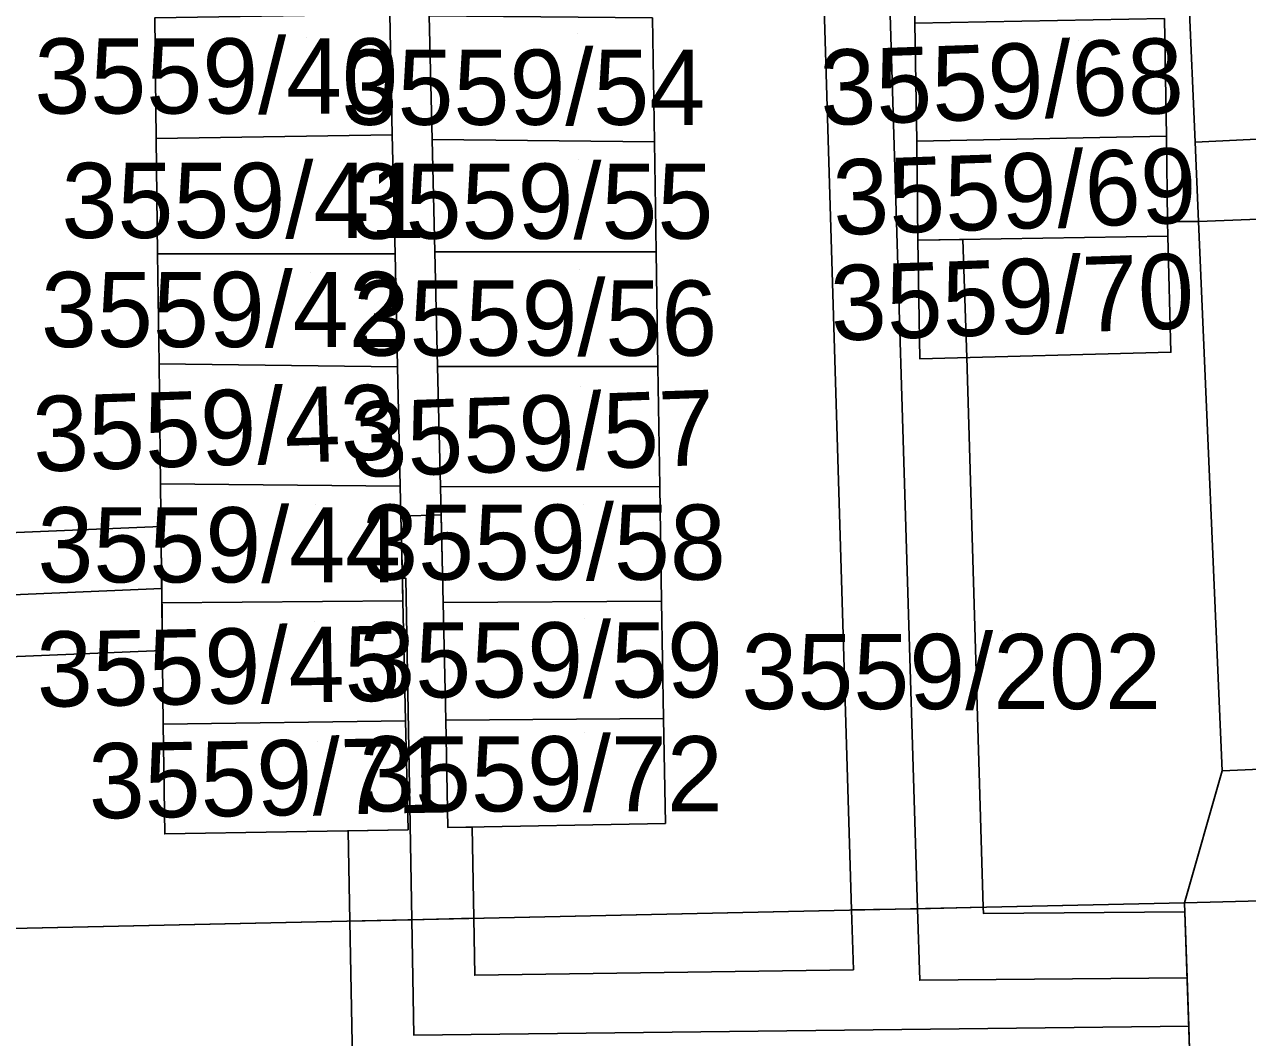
# Model space of a CAD drawing. Extents: x -264070 to -262271, y -1238894 to -1238141.
# Drawn here: x -262601.71 to -262569.19, y -1238322.58 to -1238295.64 of the extents above; entities that cross this region are included whole.
import ezdxf

# ---------------------------------------------------------------- set-up
doc = ezdxf.new("R2010")
doc.units = 0
for name, color, linetype in [('body_kn', 7, 'Continuous'), ('kladpar_druhypozemkov', 7, 'Continuous'), ('kladpar_hranice', 7, 'Continuous'), ('kladpar_parcelnecisla', 7, 'Continuous'), ('kladpar_plochy', 7, 'Continuous'), ('tarchy_linie', 7, 'Continuous'), ('zappar_hrandruhpozemk', 7, 'Continuous')]:
    doc.layers.add(name, color=color, linetype=linetype)

msp = doc.modelspace()

# ---------------------------------------------------------------- linework, layer by layer
at = {"layer": 'body_kn'}
for p, q in [((-262591.93, -1238298.58), (-262591.93, -1238298.58)), ((-262591.93, -1238298.58), (-262591.93, -1238298.58)), ((-262571.35, -1238298.61), (-262571.35, -1238298.61)), ((-262571.35, -1238298.61), (-262571.35, -1238298.61)), ((-262598.21, -1238298.67), (-262598.21, -1238298.67)), ((-262590.87, -1238298.7), (-262590.87, -1238298.7)), ((-262584.96, -1238298.76), (-262584.96, -1238298.76)), ((-262584.96, -1238298.76), (-262584.96, -1238298.76)), ((-262577.99, -1238298.74), (-262577.99, -1238298.74)), ((-262570.59, -1238298.77), (-262570.59, -1238298.77)), ((-262570.59, -1238298.77), (-262570.59, -1238298.77)), ((-262571.32, -1238300.88), (-262571.32, -1238300.88)), ((-262570.5, -1238300.88), (-262570.5, -1238300.88)), ((-262570.5, -1238300.88), (-262570.5, -1238300.88)), ((-262577.96, -1238301.38), (-262577.96, -1238301.38)), ((-262576.76, -1238301.36), (-262576.76, -1238301.36)), ((-262571.31, -1238301.27), (-262571.31, -1238301.27)), ((-262571.31, -1238301.27), (-262571.31, -1238301.27)), ((-262598.17, -1238301.74), (-262598.17, -1238301.74)), ((-262591.85, -1238301.74), (-262591.85, -1238301.74)), ((-262591.85, -1238301.74), (-262591.85, -1238301.74)), ((-262590.8, -1238301.69), (-262590.8, -1238301.69)), ((-262584.92, -1238301.69), (-262584.92, -1238301.69)), ((-262584.92, -1238301.69), (-262584.92, -1238301.69)), ((-262571.23, -1238304.36), (-262571.23, -1238304.36)), ((-262598.13, -1238304.67), (-262598.13, -1238304.67)), ((-262591.79, -1238304.75), (-262591.79, -1238304.75)), ((-262591.79, -1238304.75), (-262591.79, -1238304.75)), ((-262590.73, -1238304.74), (-262590.73, -1238304.74)), ((-262584.87, -1238304.74), (-262584.87, -1238304.74)), ((-262584.87, -1238304.74), (-262584.87, -1238304.74)), ((-262577.91, -1238304.53), (-262577.91, -1238304.53)), ((-262576.66, -1238304.5), (-262576.66, -1238304.5)), ((-262598.09, -1238307.86), (-262598.09, -1238307.86)), ((-262591.72, -1238307.92), (-262591.72, -1238307.92)), ((-262591.72, -1238307.92), (-262591.72, -1238307.92)), ((-262590.65, -1238307.94), (-262590.65, -1238307.94)), ((-262584.82, -1238307.93), (-262584.82, -1238307.93)), ((-262584.82, -1238307.93), (-262584.82, -1238307.93)), ((-262590.63, -1238308.68), (-262590.63, -1238308.68)), ((-262598.08, -1238308.99), (-262598.08, -1238308.99)), ((-262591.7, -1238308.72), (-262591.7, -1238308.72)), ((-262591.7, -1238308.72), (-262591.7, -1238308.72)), ((-262598.06, -1238310.64), (-262598.06, -1238310.64)), ((-262591.66, -1238310.37), (-262591.66, -1238310.37)), ((-262591.66, -1238310.37), (-262591.66, -1238310.37)), ((-262591.57, -1238310.37), (-262591.57, -1238310.37)), ((-262591.65, -1238310.97), (-262591.65, -1238310.97)), ((-262591.65, -1238310.97), (-262591.65, -1238310.97)), ((-262584.77, -1238310.98), (-262584.77, -1238310.98)), ((-262584.77, -1238310.98), (-262584.77, -1238310.98)), ((-262598.06, -1238311.02), (-262598.06, -1238311.02)), ((-262590.58, -1238311.01), (-262590.58, -1238311.01)), ((-262598.04, -1238312.29), (-262598.04, -1238312.29)), ((-262591.58, -1238314.16), (-262591.58, -1238314.16)), ((-262591.58, -1238314.16), (-262591.58, -1238314.16)), ((-262590.51, -1238314.14), (-262590.51, -1238314.14)), ((-262584.72, -1238314.1), (-262584.72, -1238314.1)), ((-262584.72, -1238314.1), (-262584.72, -1238314.1)), ((-262598.02, -1238314.25), (-262598.02, -1238314.25)), ((-262569.87, -1238315.49), (-262569.87, -1238315.49)), ((-262593.1, -1238317.09), (-262593.1, -1238317.09)), ((-262591.51, -1238317.06), (-262591.51, -1238317.06)), ((-262590.45, -1238317), (-262590.45, -1238317)), ((-262589.81, -1238316.99), (-262589.81, -1238316.99)), ((-262584.67, -1238316.89), (-262584.67, -1238316.89)), ((-262597.98, -1238317.17), (-262597.98, -1238317.17)), ((-262570.87, -1238319), (-262570.87, -1238319)), ((-262589.76, -1238319.41), (-262589.76, -1238319.41)), ((-262579.72, -1238319.19), (-262579.72, -1238319.19)), ((-262579.72, -1238319.19), (-262579.72, -1238319.19)), ((-262577.97, -1238319.16), (-262577.97, -1238319.16)), ((-262577.97, -1238319.16), (-262577.97, -1238319.16)), ((-262576.22, -1238319.12), (-262576.22, -1238319.12)), ((-262576.21, -1238319.29), (-262576.21, -1238319.29)), ((-262570.86, -1238319.24), (-262570.86, -1238319.24)), ((-262593.06, -1238319.49), (-262593.06, -1238319.49)), ((-262593.06, -1238319.49), (-262593.06, -1238319.49)), ((-262591.41, -1238319.45), (-262591.41, -1238319.45)), ((-262591.41, -1238319.45), (-262591.41, -1238319.45)), ((-262589.74, -1238320.93), (-262589.74, -1238320.93)), ((-262579.67, -1238320.78), (-262579.67, -1238320.78)), ((-262577.91, -1238321.06), (-262577.91, -1238321.06)), ((-262570.8, -1238321), (-262570.8, -1238321)), ((-262570.76, -1238322.28), (-262570.76, -1238322.28)), ((-262591.36, -1238322.52), (-262591.36, -1238322.52))]:
    msp.add_line(p, q, dxfattribs=at)
at = {"layer": 'kladpar_druhypozemkov'}
for p, q in [((-262594.22, -1238295.99), (-262594.22, -1238295.99)), ((-262587.02, -1238295.89), (-262587.02, -1238295.89)), ((-262573.69, -1238296.07), (-262573.69, -1238296.07)), ((-262594.01, -1238299.26), (-262594.01, -1238299.26)), ((-262586.98, -1238299.22), (-262586.98, -1238299.22)), ((-262573.68, -1238299.14), (-262573.68, -1238299.14)), ((-262586.96, -1238302.16), (-262586.96, -1238302.16)), ((-262573.74, -1238301.92), (-262573.74, -1238301.92)), ((-262594.1, -1238302.25), (-262594.1, -1238302.25)), ((-262594.07, -1238305.39), (-262594.07, -1238305.39)), ((-262586.94, -1238305.26), (-262586.94, -1238305.26)), ((-262593.98, -1238308.42), (-262593.98, -1238308.42)), ((-262586.86, -1238308.4), (-262586.86, -1238308.4)), ((-262594, -1238311.53), (-262594, -1238311.53)), ((-262586.82, -1238311.45), (-262586.82, -1238311.45)), ((-262575.71, -1238311.77), (-262575.71, -1238311.77)), ((-262586.83, -1238314.46), (-262586.83, -1238314.46)), ((-262593.93, -1238314.7), (-262593.93, -1238314.7))]:
    msp.add_line(p, q, dxfattribs=at)
at = {"layer": 'kladpar_hranice'}
for points in [[(-262578.04, -1238295.61), (-262577.99, -1238298.74), (-262577.96, -1238301.38), (-262577.91, -1238304.53), (-262571.23, -1238304.36), (-262571.31, -1238301.27), (-262571.32, -1238300.88), (-262570.5, -1238300.88), (-262569.87, -1238315.49), (-262570.87, -1238319), (-262610.15, -1238319.86), (-262615.96, -1238301.55), (-262616.15, -1238277.14)], [(-262598.24, -1238295.46), (-262598.21, -1238298.67), (-262598.17, -1238301.74), (-262598.13, -1238304.67), (-262598.09, -1238307.86), (-262598.06, -1238311.02), (-262598.02, -1238314.25), (-262597.98, -1238317.17), (-262591.51, -1238317.06), (-262591.58, -1238314.16), (-262591.65, -1238310.97), (-262591.72, -1238307.92), (-262591.79, -1238304.75), (-262591.85, -1238301.74), (-262591.93, -1238298.58), (-262592, -1238295.37)], [(-262592, -1238295.37), (-262591.93, -1238298.58), (-262598.21, -1238298.67), (-262598.24, -1238295.46), (-262592, -1238295.37)], [(-262590.95, -1238295.41), (-262590.87, -1238298.7), (-262590.8, -1238301.69), (-262590.73, -1238304.74), (-262590.65, -1238307.94), (-262590.58, -1238311.01), (-262590.51, -1238314.14), (-262590.45, -1238317), (-262584.67, -1238316.89), (-262584.72, -1238314.1), (-262584.77, -1238310.98), (-262584.82, -1238307.93), (-262584.87, -1238304.74), (-262584.92, -1238301.69), (-262584.96, -1238298.76), (-262585.01, -1238295.46)], [(-262585.01, -1238295.46), (-262584.96, -1238298.76), (-262590.87, -1238298.7), (-262590.95, -1238295.41), (-262585.01, -1238295.46)], [(-262571.4, -1238295.48), (-262571.35, -1238298.61), (-262577.99, -1238298.74), (-262578.04, -1238295.61), (-262571.4, -1238295.48)], [(-262563.6, -1238315.22), (-262569.87, -1238315.49), (-262570.5, -1238300.88), (-262571.32, -1238300.88), (-262571.35, -1238298.61), (-262571.4, -1238295.48)], [(-262591.93, -1238298.58), (-262591.85, -1238301.74), (-262598.17, -1238301.74), (-262598.21, -1238298.67), (-262591.93, -1238298.58)], [(-262571.35, -1238298.61), (-262571.32, -1238300.88), (-262571.31, -1238301.27), (-262577.96, -1238301.38), (-262577.99, -1238298.74), (-262571.35, -1238298.61)], [(-262584.96, -1238298.76), (-262584.92, -1238301.69), (-262590.8, -1238301.69), (-262590.87, -1238298.7), (-262584.96, -1238298.76)], [(-262571.31, -1238301.27), (-262571.23, -1238304.36), (-262577.91, -1238304.53), (-262577.96, -1238301.38), (-262571.31, -1238301.27)], [(-262591.85, -1238301.74), (-262591.79, -1238304.75), (-262598.13, -1238304.67), (-262598.17, -1238301.74), (-262591.85, -1238301.74)], [(-262584.92, -1238301.69), (-262584.87, -1238304.74), (-262590.73, -1238304.74), (-262590.8, -1238301.69), (-262584.92, -1238301.69)], [(-262532.8, -1238341.78), (-262532.82, -1238340.28), (-262532.95, -1238332.19), (-262533.4, -1238331.31), (-262533.91, -1238330.67), (-262534.86, -1238330.24), (-262536.15, -1238330.22), (-262550.81, -1238330.79), (-262549.59, -1238323.73), (-262556.69, -1238323.9), (-262556.73, -1238322.65), (-262570.74, -1238322.89), (-262570.87, -1238319), (-262530.53, -1238317.95), (-262530.97, -1238301.84), (-262527.97, -1238301.76)], [(-262591.79, -1238304.75), (-262591.72, -1238307.92), (-262598.09, -1238307.86), (-262598.13, -1238304.67), (-262591.79, -1238304.75)], [(-262584.87, -1238304.74), (-262584.82, -1238307.93), (-262590.65, -1238307.94), (-262590.73, -1238304.74), (-262584.87, -1238304.74)], [(-262591.72, -1238307.92), (-262591.65, -1238310.97), (-262598.06, -1238311.02), (-262598.09, -1238307.86), (-262591.72, -1238307.92)], [(-262584.82, -1238307.93), (-262584.77, -1238310.98), (-262590.58, -1238311.01), (-262590.65, -1238307.94), (-262584.82, -1238307.93)], [(-262591.65, -1238310.97), (-262591.58, -1238314.16), (-262598.02, -1238314.25), (-262598.06, -1238311.02), (-262591.65, -1238310.97)], [(-262584.77, -1238310.98), (-262584.72, -1238314.1), (-262590.51, -1238314.14), (-262590.58, -1238311.01), (-262584.77, -1238310.98)], [(-262591.58, -1238314.16), (-262591.51, -1238317.06), (-262597.98, -1238317.17), (-262598.02, -1238314.25), (-262591.58, -1238314.16)], [(-262584.72, -1238314.1), (-262584.67, -1238316.89), (-262590.45, -1238317), (-262590.51, -1238314.14), (-262584.72, -1238314.1)], [(-262530.53, -1238317.95), (-262570.87, -1238319), (-262569.87, -1238315.49), (-262563.6, -1238315.22)], [(-262610.15, -1238319.86), (-262570.87, -1238319), (-262570.74, -1238322.89), (-262573.57, -1238322.95), (-262573.55, -1238323.78), (-262575.86, -1238323.83), (-262575.88, -1238322.99), (-262591.05, -1238323.28), (-262591.03, -1238324.1), (-262593.35, -1238324.14), (-262593.37, -1238323.32), (-262599.2, -1238323.43), (-262608.85, -1238323.62)]]:
    msp.add_lwpolyline(points, dxfattribs=at)
at = {"layer": 'kladpar_plochy'}
for p, q in [((-262610.15, -1238319.86), (-262570.87, -1238319)), ((-262570.87, -1238319), (-262570.74, -1238322.89))]:
    msp.add_line(p, q, dxfattribs=at)
for points in [[(-262578.04, -1238295.61), (-262577.99, -1238298.74), (-262577.96, -1238301.38), (-262577.91, -1238304.53), (-262571.23, -1238304.36), (-262571.31, -1238301.27), (-262571.32, -1238300.88), (-262570.5, -1238300.88), (-262569.87, -1238315.49), (-262570.87, -1238319), (-262610.15, -1238319.86), (-262615.96, -1238301.55), (-262616.15, -1238277.14)], [(-262598.24, -1238295.46), (-262598.21, -1238298.67), (-262598.17, -1238301.74), (-262598.13, -1238304.67), (-262598.09, -1238307.86), (-262598.06, -1238311.02), (-262598.02, -1238314.25), (-262597.98, -1238317.17), (-262591.51, -1238317.06), (-262591.58, -1238314.16), (-262591.65, -1238310.97), (-262591.72, -1238307.92), (-262591.79, -1238304.75), (-262591.85, -1238301.74), (-262591.93, -1238298.58), (-262592, -1238295.37)], [(-262590.95, -1238295.41), (-262590.87, -1238298.7), (-262590.8, -1238301.69), (-262590.73, -1238304.74), (-262590.65, -1238307.94), (-262590.58, -1238311.01), (-262590.51, -1238314.14), (-262590.45, -1238317), (-262584.67, -1238316.89), (-262584.72, -1238314.1), (-262584.77, -1238310.98), (-262584.82, -1238307.93), (-262584.87, -1238304.74), (-262584.92, -1238301.69), (-262584.96, -1238298.76), (-262585.01, -1238295.46)], [(-262563.6, -1238315.22), (-262569.87, -1238315.49), (-262570.5, -1238300.88), (-262571.32, -1238300.88), (-262571.35, -1238298.61), (-262571.4, -1238295.48)], [(-262528.07, -1238343.63), (-262529.75, -1238343.67), (-262529.79, -1238341.72), (-262532.8, -1238341.78), (-262532.82, -1238340.28), (-262532.95, -1238332.19), (-262533.4, -1238331.31), (-262533.91, -1238330.67), (-262534.86, -1238330.24), (-262536.15, -1238330.22), (-262550.81, -1238330.79), (-262549.59, -1238323.73), (-262556.69, -1238323.9), (-262556.73, -1238322.65), (-262570.74, -1238322.89), (-262570.87, -1238319), (-262530.53, -1238317.95), (-262530.97, -1238301.84), (-262527.97, -1238301.76)], [(-262530.53, -1238317.95), (-262570.87, -1238319), (-262569.87, -1238315.49), (-262563.6, -1238315.22)]]:
    msp.add_lwpolyline(points, dxfattribs=at)
for points in [[(-262592, -1238295.37), (-262591.93, -1238298.58), (-262598.21, -1238298.67), (-262598.24, -1238295.46)], [(-262585.01, -1238295.46), (-262584.96, -1238298.76), (-262590.87, -1238298.7), (-262590.95, -1238295.41)], [(-262571.4, -1238295.48), (-262571.35, -1238298.61), (-262577.99, -1238298.74), (-262578.04, -1238295.61)], [(-262591.93, -1238298.58), (-262591.85, -1238301.74), (-262598.17, -1238301.74), (-262598.21, -1238298.67)], [(-262571.35, -1238298.61), (-262571.32, -1238300.88), (-262571.31, -1238301.27), (-262577.96, -1238301.38), (-262577.99, -1238298.74)], [(-262584.96, -1238298.76), (-262584.92, -1238301.69), (-262590.8, -1238301.69), (-262590.87, -1238298.7)], [(-262571.31, -1238301.27), (-262571.23, -1238304.36), (-262577.91, -1238304.53), (-262577.96, -1238301.38)], [(-262591.85, -1238301.74), (-262591.79, -1238304.75), (-262598.13, -1238304.67), (-262598.17, -1238301.74)], [(-262584.92, -1238301.69), (-262584.87, -1238304.74), (-262590.73, -1238304.74), (-262590.8, -1238301.69)], [(-262591.79, -1238304.75), (-262591.72, -1238307.92), (-262598.09, -1238307.86), (-262598.13, -1238304.67)], [(-262584.87, -1238304.74), (-262584.82, -1238307.93), (-262590.65, -1238307.94), (-262590.73, -1238304.74)], [(-262591.72, -1238307.92), (-262591.65, -1238310.97), (-262598.06, -1238311.02), (-262598.09, -1238307.86)], [(-262584.82, -1238307.93), (-262584.77, -1238310.98), (-262590.58, -1238311.01), (-262590.65, -1238307.94)], [(-262591.65, -1238310.97), (-262591.58, -1238314.16), (-262598.02, -1238314.25), (-262598.06, -1238311.02)], [(-262584.77, -1238310.98), (-262584.72, -1238314.1), (-262590.51, -1238314.14), (-262590.58, -1238311.01)], [(-262591.58, -1238314.16), (-262591.51, -1238317.06), (-262597.98, -1238317.17), (-262598.02, -1238314.25)], [(-262584.72, -1238314.1), (-262584.67, -1238316.89), (-262590.45, -1238317), (-262590.51, -1238314.14)]]:
    msp.add_lwpolyline(points, close=True, dxfattribs=at)
at = {"layer": 'tarchy_linie'}
msp.add_line((-262604.49, -1238310.91), (-262598.06, -1238310.64), dxfattribs=at)
for points in [[(-262847.16, -1238256.11), (-262830.23, -1238256.12), (-262829.67, -1238265.36), (-262778.69, -1238264.42), (-262731.42, -1238262.93), (-262678.06, -1238261.2), (-262623.98, -1238259.94), (-262580.13, -1238258.77), (-262578.86, -1238289.86), (-262577.97, -1238319.16)], [(-262807.19, -1238263.29), (-262778.74, -1238262.72), (-262731.47, -1238261.23), (-262678.1, -1238259.45), (-262624.02, -1238258.19), (-262578.45, -1238256.97), (-262577.97, -1238270.35), (-262578.41, -1238270.36), (-262578.37, -1238273.57), (-262578.32, -1238276.66), (-262578.28, -1238279.76), (-262578.23, -1238283.03), (-262578.18, -1238286.21), (-262578.13, -1238289.42), (-262578.09, -1238292.35), (-262578.04, -1238295.61), (-262577.99, -1238298.74), (-262577.96, -1238301.38), (-262576.76, -1238301.36), (-262576.66, -1238304.5), (-262576.22, -1238319.12), (-262577.97, -1238319.16), (-262579.72, -1238319.19)], [(-262579.72, -1238319.19), (-262580.61, -1238289.92), (-262581.8, -1238260.56), (-262623.94, -1238261.69), (-262678.02, -1238262.95), (-262731.37, -1238264.63), (-262778.64, -1238266.12), (-262807.04, -1238266.59)], [(-262591.7, -1238308.72), (-262590.63, -1238308.68), (-262590.58, -1238311.01), (-262590.51, -1238314.14), (-262590.45, -1238317), (-262589.81, -1238316.99), (-262589.76, -1238319.41), (-262591.41, -1238319.45), (-262593.06, -1238319.49), (-262593.1, -1238317.09), (-262591.51, -1238317.06), (-262591.58, -1238314.16), (-262591.65, -1238310.97), (-262591.66, -1238310.37), (-262591.7, -1238308.72)], [(-262604.49, -1238309.26), (-262598.08, -1238308.99), (-262598.06, -1238310.64), (-262598.04, -1238312.29), (-262604.48, -1238312.56), (-262604.49, -1238310.91), (-262604.49, -1238309.26)], [(-262591.66, -1238310.37), (-262591.57, -1238310.37), (-262591.41, -1238319.45)], [(-262593.06, -1238319.49), (-262591.41, -1238319.45), (-262589.76, -1238319.41), (-262589.74, -1238320.93), (-262579.67, -1238320.78), (-262579.72, -1238319.19), (-262577.97, -1238319.16), (-262576.22, -1238319.12), (-262576.21, -1238319.29), (-262570.86, -1238319.24), (-262570.8, -1238321), (-262570.76, -1238322.28), (-262570.74, -1238322.89), (-262573.57, -1238322.95), (-262573.55, -1238323.78), (-262575.86, -1238323.83), (-262575.88, -1238322.99), (-262591.05, -1238323.28), (-262591.03, -1238324.1), (-262592.97, -1238324.12), (-262593.06, -1238319.49)], [(-262577.97, -1238319.16), (-262577.91, -1238321.06), (-262570.8, -1238321)], [(-262591.41, -1238319.45), (-262591.36, -1238322.52), (-262570.76, -1238322.28)]]:
    msp.add_lwpolyline(points, dxfattribs=at)
at = {"layer": 'zappar_hrandruhpozemk'}
for p, q in [((-262570.59, -1238298.77), (-262571.8, -1238270.55)), ((-262568.58, -1238298.67), (-262570.59, -1238298.77)), ((-262570.5, -1238300.88), (-262570.59, -1238298.77)), ((-262552.86, -1238300.23), (-262570.5, -1238300.88))]:
    msp.add_line(p, q, dxfattribs=at)

# ---------------------------------------------------------------- texts
at = {"layer": 'kladpar_parcelnecisla'}
for s, rotation, p in [('3559/40', 360, (-262601.445, -1238298.01)), ('3559/68', 2, (-262580.529, -1238298.325)), ('3559/54', 360, (-262593.279, -1238298.31)), ('3559/69', 2, (-262580.185, -1238301.244)), ('3559/41', 360, (-262600.724, -1238301.32)), ('3559/55', 360, (-262593.064, -1238301.34)), ('3559/70', 2, (-262580.249, -1238304.054)), ('3559/42', 360, (-262601.27, -1238304.22)), ('3559/56', 360, (-262592.959, -1238304.45)), ('3559/43', 2, (-262601.457, -1238307.538)), ('3559/57', 2, (-262592.993, -1238307.685)), ('3559/58', 360, (-262592.732, -1238310.41)), ('3559/45', 1, (-262601.37, -1238313.793)), ('3559/59', 360, (-262592.809, -1238313.54)), ('3559/202', 360, (-262582.649, -1238313.85)), ('3559/71', 1, (-262599.989, -1238316.764)), ('3559/72', 360, (-262592.813, -1238316.57))]:
    msp.add_text(s, height=2, rotation=rotation, dxfattribs=at).set_placement(p)
msp.add_text('3559/44', height=2, dxfattribs=at).set_placement((-262601.364, -1238310.48))

doc.saveas('drawing.dxf')
